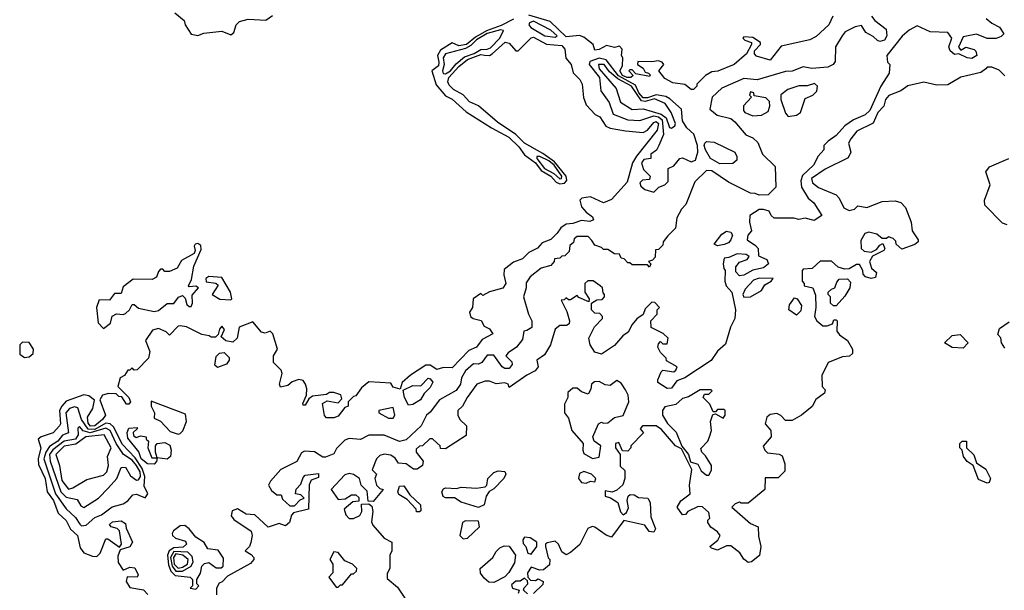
# Model space of a CAD drawing. Extents: x 2889633 to 3052318, y 540750 to 918690.
# Tile 481 of 656: x 2990332 to 2994822, y 778125 to 780729. Entities that reach past the tile are written whole.
import ezdxf

# ---------------------------------------------------------------- set-up
doc = ezdxf.new("R2010")
doc.units = 0

msp = doc.modelspace()

# ---------------------------------------------------------------- linework, layer by layer
at = {"layer": '0CON02XD'}
for points in [[(2991040.7, 780760.7), (2991082.5, 780725), (2991087.5, 780705), (2991115, 780662.5), (2991145, 780656.2)], [(2991145, 780656.2), (2991172.7, 780667.3), (2991255, 780676.2), (2991295, 780660), (2991308.8, 780671.2), (2991320, 780705), (2991335, 780720), (2991375, 780730.8), (2991455, 780727.5), (2991485, 780748.8)], [(2994217.5, 780745), (2994232.5, 780725), (2994283.3, 780685), (2994286.2, 780655), (2994276.7, 780635), (2994255, 780628.8), (2994243.9, 780633.9), (2994225, 780652.5), (2994190.7, 780670.7), (2994171.7, 780701.7), (2994143, 780697), (2994097, 780673), (2994082.5, 780655), (2994052.5, 780605), (2994051.7, 780538.3), (2994042.5, 780525), (2994018, 780512), (2993945, 780506.7), (2993905, 780513.3), (2993855, 780493.3), (2993825, 780492.5), (2993695, 780453.8), (2993635, 780460), (2993535, 780416.7), (2993490, 780375), (2993480, 780320), (2993513, 780293), (2993575, 780277.5), (2993593, 780263), (2993643.6, 780203.6), (2993675, 780190), (2993698.3, 780168.3), (2993720, 780115), (2993778.3, 780058.3), (2993780, 779965), (2993745, 779930), (2993705, 779927.5), (2993686.4, 779936.4), (2993665, 779937.5), (2993565, 779987.1), (2993489.5, 780039.5), (2993465, 780040), (2993411.7, 779988.3), (2993370, 779885), (2993350.8, 779865), (2993329.2, 779825), (2993322.5, 779777.5), (2993287.7, 779742.3), (2993267.5, 779715), (2993265, 779700), (2993245, 779680), (2993231.7, 779678.3), (2993230, 779645), (2993218.3, 779631.7), (2993200, 779625), (2993210, 779615), (2993205, 779600), (2993195, 779610), (2993125, 779610), (2993115, 779620), (2993105, 779620), (2993088.3, 779638.3), (2993075, 779640), (2993068.3, 779658.3), (2993045, 779660), (2993015, 779680), (2992995, 779680), (2992985, 779690), (2992955, 779700), (2992941.7, 779721.7), (2992925, 779740), (2992875, 779740), (2992861.7, 779728.3), (2992858.3, 779711.7), (2992841.7, 779698.3), (2992838.3, 779671.7), (2992818.3, 779651.7), (2992805, 779650), (2992795, 779640), (2992771.7, 779638.3), (2992770, 779625), (2992755, 779607.5), (2992710, 779595), (2992660, 779555), (2992642.5, 779527.5), (2992642.5, 779505), (2992630, 779465), (2992652.5, 779385), (2992667.5, 779355), (2992667.5, 779325), (2992645, 779310), (2992631.7, 779308.3), (2992625, 779270), (2992597.5, 779235), (2992560.7, 779209.3), (2992550, 779195), (2992577, 779167), (2992577.5, 779155), (2992565, 779137.5), (2992545, 779137.5), (2992532.5, 779145), (2992495, 779197.5), (2992465, 779197.5), (2992440, 779165), (2992425, 779157.5), (2992401.7, 779158.3), (2992365, 779126.7), (2992346.7, 779095), (2992342.5, 779065), (2992323, 779037), (2992247.5, 778995), (2992205, 778937.5), (2992187.5, 778925), (2992163.3, 778875), (2992095, 778811.2), (2992063.9, 778803.9), (2991995, 778833.3), (2991925, 778832.5), (2991886.4, 778813.6), (2991835, 778817.5), (2991815, 778810), (2991777.5, 778772.5), (2991765, 778747.5), (2991727, 778733), (2991715, 778732.5), (2991677, 778757), (2991630.7, 778759.3), (2991617, 778753), (2991596.4, 778713.6), (2991523.6, 778676.4), (2991476.7, 778623.3), (2991467.5, 778605), (2991480.7, 778580.7), (2991505, 778560), (2991525, 778560), (2991531.7, 778541.7), (2991565, 778510), (2991585, 778510), (2991611.7, 778538.3), (2991630, 778545), (2991615, 778560), (2991590, 778565), (2991593, 778587), (2991615, 778610), (2991625, 778640), (2991635, 778650), (2991695, 778657.5), (2991695, 778640), (2991661.7, 778628.3), (2991653, 778607), (2991650, 778495), (2991581.7, 778478.3), (2991572.5, 778467.5), (2991562.5, 778435), (2991545, 778420), (2991515, 778430), (2991465, 778412.5), (2991405, 778470), (2991365, 778472.5), (2991326.4, 778496.4), (2991301.7, 778488.3), (2991297.5, 778465), (2991308.3, 778448.3), (2991387.5, 778395), (2991392.5, 778375), (2991387, 778343), (2991380, 778325), (2991360, 778305), (2991388.3, 778288.3), (2991400, 778275), (2991400, 778265), (2991385, 778247.5), (2991280, 778190), (2991256.4, 778163.6), (2991241.7, 778158.3), (2991230, 778135), (2991230, 778105)], [(2994740, 780735), (2994765, 780713.3), (2994800, 780695), (2994820, 780665), (2994808.3, 780651.7), (2994785, 780642.5), (2994745, 780642.5), (2994695, 780662.5), (2994635, 780650), (2994613, 780603), (2994625, 780590), (2994647, 780603), (2994685, 780593.3), (2994693.3, 780585), (2994697.5, 780565), (2994675, 780552.5), (2994652.5, 780555), (2994615, 780572.5), (2994595, 780570), (2994575, 780587.5), (2994570, 780605), (2994582.5, 780645), (2994565, 780670), (2994485, 780674), (2994425, 780701.2), (2994388.3, 780681.7), (2994357, 780653), (2994287.5, 780565), (2994290, 780535), (2994300, 780525), (2994297.5, 780485), (2994260, 780425), (2994208.8, 780315), (2994187.5, 780295), (2994135, 780271.2), (2994095.7, 780244.3), (2994055, 780200), (2994020, 780175), (2994000, 780155), (2994000, 780135), (2993973.9, 780106.1), (2993952.5, 780065), (2993901.7, 780018.3), (2993893.9, 779993.9), (2993898, 779965), (2993927.5, 779915), (2993953.6, 779893.6), (2993990, 779835), (2993955, 779812.5), (2993915, 779823.3), (2993885, 779817.5), (2993863, 779823), (2993773.6, 779823.6), (2993760, 779835), (2993750, 779855), (2993725, 779862.5), (2993705, 779862.5), (2993662.5, 779835), (2993660, 779805), (2993670, 779765), (2993652.5, 779745), (2993650, 779725), (2993688.3, 779698.3), (2993700, 779685), (2993701.7, 779651.7), (2993740, 779635), (2993746.7, 779615), (2993725, 779596.7), (2993675, 779586.7), (2993635, 779563.3), (2993615, 779560), (2993598.3, 779578.3), (2993598.3, 779601.7), (2993615, 779622.5), (2993650, 779635), (2993658.3, 779648.3), (2993645, 779657.5), (2993605, 779660), (2993567, 779643), (2993545, 779640), (2993540, 779615), (2993543, 779593), (2993550, 779585), (2993547.5, 779535), (2993553.9, 779513.9), (2993580, 779485), (2993596.2, 779405), (2993593.8, 779365), (2993574.4, 779325.6), (2993551.2, 779248.8), (2993514.1, 779215.9), (2993485.7, 779174.3), (2993365.7, 779094.3), (2993329.5, 779080.5), (2993305, 779047.5), (2993285, 779046.7), (2993243, 779073), (2993242.5, 779085), (2993258.3, 779121.7), (2993265, 779130), (2993315, 779122.5), (2993325, 779130), (2993330, 779145), (2993281.7, 779171.7), (2993280, 779185), (2993255, 779210), (2993242.5, 779235), (2993245, 779250), (2993255, 779260), (2993265, 779250), (2993285, 779250), (2993290, 779275), (2993267, 779297), (2993212.5, 779325), (2993210, 779355), (2993240, 779385), (2993240, 779405), (2993250, 779415), (2993228.3, 779438.3), (2993215, 779440), (2993185, 779410), (2993176.4, 779383.6), (2993146.1, 779363.9), (2993125, 779337.5), (2993107.7, 779302.3), (2993083.6, 779286.4), (2993045, 779242.5), (2992985, 779202.5), (2992955, 779212.5), (2992933.3, 779245), (2992927.5, 779275), (2992953, 779327), (2992990, 779365), (2992990, 779375), (2992978.3, 779388.3), (2992955, 779390), (2992940, 779405), (2992940, 779435), (2992965, 779450), (2992988.3, 779451.7), (2993000, 779465), (2993000, 779475), (2992993, 779483), (2992990, 779505), (2992980, 779515), (2992947, 779537), (2992923, 779537), (2992910, 779525), (2992910, 779485), (2992930, 779455), (2992928.3, 779441.7), (2992881.7, 779461.7), (2992875, 779470), (2992845, 779450), (2992835, 779450), (2992825, 779460), (2992815, 779450), (2992801.7, 779448.3), (2992827, 779397), (2992840, 779355), (2992838.8, 779341.2), (2992826.7, 779333.3), (2992795, 779333.3), (2992773.9, 779316.1), (2992752.5, 779245), (2992725, 779200), (2992690, 779175), (2992697.5, 779145), (2992683, 779127), (2992645, 779107.5), (2992565, 779050), (2992560, 779065), (2992545, 779072.5), (2992505, 779066.7), (2992475, 779080), (2992455, 779080), (2992417.5, 779065), (2992373.3, 779005), (2992352.5, 778965), (2992330, 778945), (2992330, 778925), (2992340, 778905), (2992370, 778875), (2992368.3, 778831.7), (2992275, 778770), (2992251.7, 778771.7), (2992250, 778785), (2992237, 778797), (2992215, 778816.7), (2992203, 778817), (2992170, 778785), (2992155, 778782.5), (2992141.2, 778768.8), (2992140, 778755), (2992172.5, 778715), (2992170, 778695), (2992145, 778677.5), (2992128.3, 778678.3), (2992095, 778702.5), (2992060, 778705), (2992045, 778727.5), (2992025, 778742.5), (2991995, 778746.7), (2991975, 778740), (2991960, 778725), (2991940, 778675), (2991960, 778655), (2991952.5, 778635), (2991960, 778605), (2991975, 778590), (2991990, 778585), (2991945, 778530), (2991921.7, 778531.7), (2991917, 778577), (2991890, 778605), (2991882.5, 778635), (2991855, 778653.8), (2991835, 778658.8), (2991815, 778652.5), (2991752.5, 778585), (2991785, 778540), (2991817, 778543), (2991845, 778560), (2991865, 778560), (2991878.3, 778548.3), (2991878.3, 778531.7), (2991851.7, 778528.3), (2991812.5, 778495), (2991819.3, 778469.3), (2991835, 778453.3), (2991855, 778453.3), (2991883, 778467), (2991892.5, 778485), (2991891.7, 778518.3), (2991925, 778520), (2991938.3, 778508.3), (2991942.5, 778485), (2991937, 778437), (2991943, 778423), (2991995, 778362.5), (2992030, 778345), (2992030, 778305), (2992020, 778285), (2992020, 778225), (2992008.3, 778201.7), (2992008.3, 778178.3), (2992055, 778140), (2992095, 778080)], [(2992585, 780731.5), (2992527.7, 780702.3), (2992461.3, 780678.7), (2992410.4, 780649.6), (2992370, 780615), (2992335, 780610), (2992305, 780623.8), (2992250.7, 780589.3), (2992237.1, 780565), (2992244.3, 780535), (2992241.9, 780518.1), (2992211.4, 780495), (2992231.7, 780431.7)], [(2992775, 780648.8), (2992783.3, 780655), (2992755, 780681.2), (2992675, 780722), (2992656.7, 780715), (2992654, 780705), (2992662.7, 780692.7), (2992727.5, 780655), (2992775, 780648.8)], [(2994040, 780745), (2994022.5, 780705), (2993965, 780652.5), (2993935, 780637.5), (2993805, 780607.5), (2993755, 780544), (2993693, 780563), (2993683, 780573), (2993683, 780587), (2993710, 780615), (2993710, 780625), (2993675, 780647.5), (2993635, 780650), (2993630, 780645), (2993640, 780635), (2993670, 780625), (2993670, 780615), (2993646.4, 780573.6), (2993590, 780525), (2993516.2, 780493.8), (2993488.3, 780491.7), (2993460, 780475), (2993420, 780435), (2993420, 780425), (2993405, 780410), (2993395, 780410), (2993365, 780432.5), (2993310.7, 780440.7), (2993275, 780460), (2993247.5, 780495), (2993270, 780525), (2993262.5, 780535), (2993245, 780541.2), (2993215, 780536.2), (2993151.7, 780538.3), (2993150, 780525), (2993175, 780507.5), (2993185, 780490), (2993200, 780485), (2993207, 780477), (2993205, 780470), (2993142.5, 780482.5), (2993125, 780500), (2993115, 780500), (2993110, 780495), (2993130, 780475), (2993120, 780465), (2993102.5, 780465), (2993082, 780475), (2993068.8, 780495), (2993081.7, 780518.3), (2993082.5, 780555), (2993077.5, 780565), (2993080, 780595), (2993068.3, 780608.3), (2993045, 780602.5), (2993008.3, 780611.7), (2992975, 780592.5), (2992955, 780590), (2992947.5, 780615), (2992905, 780648.8), (2992885, 780656.7), (2992825, 780650), (2992750.8, 780720.8), (2992655, 780749.4)], [(2992275, 780482.5), (2992296.7, 780495), (2992322.7, 780527.3), (2992360.7, 780559.3), (2992405, 780574.6), (2992435, 780593.1), (2992465, 780594.3), (2992478.9, 780601.1), (2992522.5, 780645), (2992539.3, 780679.3), (2992525, 780682.5), (2992465, 780665.4), (2992415, 780636.9), (2992389.3, 780610.7), (2992365, 780597.1), (2992275, 780572.5), (2992263.1, 780555), (2992267.5, 780525), (2992261.2, 780495), (2992263.3, 780483.3), (2992275, 780482.5)], [(2992231.7, 780431.7), (2992275, 780381.2), (2992305, 780366), (2992368.3, 780308.3), (2992483.3, 780235), (2992562.5, 780192.5), (2992608.2, 780148.2), (2992635, 780112), (2992685.3, 780075.3), (2992711.2, 780041.2), (2992754.2, 780015), (2992778.2, 779988.2), (2992795, 779980), (2992817.1, 779982.9), (2992828.1, 779995), (2992824.5, 780015), (2992770.8, 780080.8), (2992718.8, 780118.8), (2992635, 780165.8), (2992595, 780205.7), (2992511.4, 780261.4), (2992425.3, 780335.3), (2992383.8, 780353.8), (2992355, 780385.6), (2992310.2, 780410.2), (2992290.4, 780430.4), (2992285.6, 780445), (2992288.9, 780465), (2992335, 780515.6), (2992375, 780547.5), (2992435, 780569.4), (2992452.5, 780567.5), (2992475, 780565.8), (2992487.6, 780572.4), (2992547, 780627), (2992565, 780622.5), (2992595, 780587.5), (2992605, 780586.7), (2992665, 780646.2), (2992675, 780649.2), (2992735, 780616.7), (2992805, 780611.2), (2992818.8, 780595), (2992823.6, 780553.6), (2992847.5, 780525), (2992856.4, 780486.4), (2992886.4, 780456.4), (2992897.5, 780435), (2992903.6, 780373.6), (2992915, 780340), (2992957, 780297), (2992977.5, 780285), (2993005, 780243.3), (2993025, 780233.8), (2993095, 780221.2), (2993175, 780213.8), (2993195.9, 780224.1), (2993225, 780260), (2993235, 780263.8), (2993245.7, 780255), (2993240, 780225), (2993144.6, 780105.4), (2993127.1, 780075), (2993102, 779988), (2993030.9, 779909.1), (2992995, 779893.8), (2992935, 779920), (2992896, 779914), (2992886.7, 779905), (2992894.5, 779874.5), (2992915, 779850), (2992945, 779830), (2992948.8, 779815), (2992932.3, 779807.7), (2992895, 779812.5), (2992855, 779798.8), (2992825, 779796.2), (2992800.8, 779779.2), (2992783.8, 779755), (2992755, 779726.2), (2992715, 779710), (2992693.9, 779686.1), (2992655, 779666.2), (2992625, 779637.5), (2992585, 779622.5), (2992541.7, 779588.3), (2992540, 779565), (2992548.8, 779525), (2992535, 779503.3), (2992475, 779487.5), (2992445, 779470), (2992435, 779480), (2992400, 779455), (2992396.7, 779415), (2992383.3, 779395), (2992387.5, 779375), (2992400, 779365), (2992436.4, 779356.4), (2992450.7, 779330.7), (2992475, 779317.5), (2992490, 779295), (2992440.7, 779269.3), (2992416.1, 779233.9), (2992380.6, 779219.4), (2992305, 779140), (2992265, 779142.5), (2992235, 779132.5), (2992205, 779152.5), (2992185, 779152.5), (2992115, 779107.5), (2992077, 779073), (2992067.5, 779042.5), (2992035, 779052.5), (2992025, 779070), (2991924.1, 779075.9), (2991891.7, 779048.3), (2991865, 779012.5), (2991855, 779010), (2991830, 778985), (2991830, 778965), (2991815, 778960), (2991785, 778920), (2991765, 778912.5), (2991731.7, 778911.7), (2991723, 778923), (2991713, 778977), (2991735, 778990), (2991785, 778980), (2991801.7, 778998.3), (2991796.4, 779016.4), (2991765, 779027.5), (2991745, 779027.5), (2991731.7, 779018.3), (2991668.3, 779011.7), (2991651.7, 778998.3), (2991635, 778970), (2991625, 778970), (2991623, 778977), (2991640, 779015), (2991642.5, 779045), (2991636.1, 779066.1), (2991625, 779082.5), (2991605, 779086.7), (2991575, 779076.2), (2991555, 779060), (2991521.7, 779051.7), (2991517.5, 779065), (2991530, 779115), (2991525, 779130), (2991490, 779165), (2991490, 779195), (2991507.5, 779225), (2991486.7, 779295), (2991475, 779307.5), (2991451.7, 779298.3), (2991435, 779302.5), (2991395, 779350), (2991333.6, 779326.4), (2991323.9, 779276.1), (2991305, 779257.5), (2991273, 779263), (2991251.7, 779281.7), (2991266.7, 779315), (2991255, 779330), (2991243, 779317), (2991238.3, 779291.7), (2991225, 779280), (2991205, 779280), (2991197, 779287), (2991163, 779293), (2991093, 779327), (2991065, 779332.5), (2991055, 779330), (2991015, 779290), (2991000, 779305), (2990965, 779320), (2990938.3, 779311.7), (2990906.2, 779265), (2990926.2, 779215), (2990920, 779185), (2990868.3, 779131.7), (2990855, 779130), (2990845, 779140), (2990835, 779130), (2990825, 779130), (2990810, 779105), (2990790, 779095), (2990780, 779055), (2990830, 779005), (2990837.5, 778985), (2990830, 778975), (2990820, 778975), (2990798.3, 779008.3), (2990785, 779010), (2990771.7, 779021.7), (2990737, 779023), (2990710, 779015), (2990697.5, 778995), (2990723.3, 778925), (2990710, 778905), (2990675.7, 778875), (2990655, 778874.5), (2990645, 778887.5), (2990642, 778915), (2990666.2, 778955), (2990673, 778993), (2990647.5, 779012.5), (2990625, 779016.7), (2990545, 778988.8), (2990524.4, 778965.6), (2990514, 778945), (2990518, 778885), (2990513.8, 778875), (2990485, 778843.3), (2990430, 778825), (2990417.5, 778815), (2990429.2, 778775), (2990417.1, 778725), (2990418.8, 778698.8), (2990448.6, 778635), (2990458, 778575), (2990487.1, 778535), (2990507.3, 778477.3), (2990544.2, 778444.2), (2990564.2, 778404.2), (2990596.2, 778375), (2990608.3, 778318.3), (2990625, 778296.7), (2990665, 778281.2), (2990685, 778280), (2990700, 778295), (2990725, 778360), (2990735, 778360), (2990788.3, 778321.7), (2990797.5, 778335), (2990787, 778397), (2990777, 778407), (2990750, 778415), (2990742.5, 778425), (2990755, 778437.5), (2990795, 778442.5), (2990815, 778430), (2990818.3, 778408.3), (2990846.7, 778345), (2990835, 778323.3), (2990790, 778310), (2990779.3, 778280.7), (2990781.2, 778251.2), (2990805, 778217.5), (2990835, 778231.2), (2990857.7, 778227.7), (2990872.5, 778195), (2990867.5, 778185), (2990823, 778187), (2990817.5, 778165), (2990835, 778137.5), (2990897, 778127), (2990916.2, 778106.2)], [(2993225, 779942.5), (2993247.5, 779965), (2993274, 779976), (2993289.3, 779990.7), (2993290, 780050), (2993315, 780062.5), (2993342.5, 780095), (2993355, 780098.8), (2993395, 780080), (2993415, 780087.5), (2993424.2, 780125), (2993423.1, 780155), (2993406.2, 780206.2), (2993374.2, 780235), (2993355, 780267.5), (2993350.7, 780320.7), (2993297.3, 780367.3), (2993278.3, 780378.3), (2993235, 780385.8), (2993195, 780371.6), (2993175, 780373.1), (2993156.2, 780395), (2993140.2, 780430.2), (2993062.5, 780472.5), (2993006.4, 780546.4), (2992975, 780553.3), (2992931.7, 780538.3), (2992930, 780525), (2992976.2, 780465), (2992982.5, 780405), (2993020.7, 780350.7), (2993038.3, 780298.3), (2993105, 780271.2), (2993160.7, 780269.3), (2993225, 780289.5), (2993245, 780285.5), (2993261.9, 780271.9), (2993268.8, 780205), (2993247.5, 780155), (2993236.4, 780133.6), (2993210, 780115), (2993210, 780095), (2993178.3, 780091.7), (2993167.5, 780075), (2993177.5, 780045), (2993207.5, 780015), (2993205, 780000), (2993173, 779997), (2993160, 779985), (2993165, 779970), (2993183.9, 779953.9), (2993225, 779942.5)], [(2993305, 780233.3), (2993320, 780245), (2993322.5, 780255), (2993303.8, 780305), (2993276.4, 780346.4), (2993227.7, 780367.7), (2993185, 780356.1), (2993168.8, 780358.8), (2993123.1, 780425), (2993059.6, 780459.6), (2993021.7, 780491.7), (2992998, 780525), (2992972, 780525), (2992975.7, 780505), (2993052, 780415), (2993072.3, 780352.3), (2993125, 780318.8), (2993175, 780322), (2993257.7, 780297.7), (2993280.9, 780280.9), (2993295, 780237.5), (2993305, 780233.3)], [(2994825, 780472.5), (2994798.3, 780498.3), (2994765, 780512.5), (2994745, 780512.5), (2994737.5, 780505), (2994715, 780487.5), (2994625, 780466.7), (2994565, 780431.2), (2994515, 780430), (2994455, 780443.3), (2994383, 780427), (2994350, 780405), (2994296.4, 780383.6), (2994281.2, 780365), (2994273.3, 780335), (2994246.2, 780305), (2994223.9, 780256.1), (2994149.3, 780220.7), (2994122.5, 780185), (2994112.5, 780165), (2994123.3, 780125), (2994111.2, 780098.8), (2994005, 780046.2), (2993943.3, 780005), (2993947.5, 779985), (2993975, 779962.5), (2994055, 779930), (2994070, 779915), (2994090.7, 779870.7), (2994115, 779857.5), (2994140, 779865), (2994155, 779880), (2994195, 779872.5), (2994265, 779900), (2994325, 779902.5), (2994350, 779895), (2994371.7, 779871.7), (2994397.5, 779805), (2994402.5, 779765), (2994430, 779725), (2994430, 779715), (2994415, 779702.5), (2994355, 779682.5), (2994330, 779705), (2994328.3, 779718.3), (2994315, 779730), (2994295, 779737.5), (2994285, 779730), (2994265, 779730), (2994240.7, 779750.7), (2994205, 779760), (2994187, 779753), (2994168.3, 779721.7), (2994170, 779685), (2994183, 779673), (2994215, 779667.5), (2994239.3, 779680.7), (2994255, 779700), (2994268.3, 779708.3), (2994277.5, 779685), (2994272.5, 779675), (2994220.7, 779649.3), (2994207.5, 779625), (2994217.5, 779595), (2994240, 779575), (2994235, 779552.5), (2994215, 779547.5), (2994190, 779555), (2994178.3, 779568.3), (2994177.5, 779585), (2994161.7, 779611.7), (2994148.3, 779611.7), (2994115, 779592.5), (2994095, 779590), (2994065, 779600), (2994035, 779626.7), (2993983, 779627), (2993947, 779593), (2993905, 779590), (2993900, 779585), (2993900, 779535), (2993910, 779525), (2993910, 779515), (2993950, 779505), (2993961.7, 779471.7), (2993963.3, 779415), (2993956.7, 779375), (2993967.5, 779355), (2993995, 779332.5), (2994015, 779332.5), (2994038.3, 779341.7), (2994045, 779360), (2994055, 779360), (2994060, 779355), (2994058.3, 779308.3), (2994070.7, 779290.7), (2994107.5, 779265), (2994130, 779225), (2994130, 779205), (2994117, 779193), (2994085, 779190), (2994020, 779165), (2993990, 779105), (2993992.5, 779055), (2994005, 779040), (2994003.3, 779025), (2993963.6, 778996.4), (2993946.4, 778963.6), (2993897.5, 778925), (2993855, 778900), (2993825, 778900), (2993803, 778923), (2993785, 778931.2), (2993755, 778927.5), (2993740, 778915), (2993732, 778885), (2993757.5, 778855), (2993760, 778825), (2993723, 778783), (2993730, 778765), (2993743, 778753), (2993796.4, 778746.4), (2993809.3, 778739.3), (2993821.7, 778701.7), (2993821.7, 778668.3), (2993791.7, 778638.3), (2993731.7, 778638.3), (2993730, 778585), (2993655, 778522.5), (2993623, 778523), (2993615, 778527.5), (2993595, 778520), (2993580, 778505), (2993665, 778430), (2993700, 778415), (2993701.7, 778371.7), (2993712.5, 778325), (2993706.1, 778283.9), (2993670, 778255), (2993655, 778252.5), (2993635, 778267.5), (2993616.4, 778296.4), (2993575, 778327.5), (2993555, 778327.5), (2993515, 778307.5), (2993487, 778317), (2993480, 778325), (2993516.4, 778353.6), (2993526.7, 778375), (2993515, 778392.5), (2993483.6, 778413.6), (2993470, 778435), (2993470, 778445), (2993480, 778455), (2993475, 778480), (2993446.1, 778506.1), (2993427, 778507), (2993380, 778485), (2993368.3, 778471.7), (2993355, 778470), (2993330, 778505), (2993347, 778533), (2993390, 778565), (2993387.5, 778605), (2993397, 778677), (2993350, 778770), (2993322.5, 778785), (2993259.3, 778859.3), (2993235, 778876.2), (2993172.5, 778875), (2993162.5, 778862.5), (2993177, 778843), (2993120, 778785), (2993120, 778775), (2993105, 778760), (2993081.7, 778761.7), (2993065, 778800), (2993050, 778795), (2993050, 778775), (2993070, 778745), (2993071.2, 778691.2), (2993091.7, 778671.7), (2993092.5, 778635), (2993083, 778607), (2993055, 778582.5), (2993035, 778572.5), (2993001.7, 778578.3), (2993002.5, 778555), (2993027, 778547), (2993060, 778525), (2993073, 778483), (2993085, 778470), (2993099.3, 778480.7), (2993109.3, 778500.7), (2993102.5, 778535), (2993107.5, 778555), (2993117, 778563), (2993135, 778560)], [(2993837.5, 780287.5), (2993875, 780293.3), (2993892.5, 780305), (2993915, 780370), (2993950, 780385), (2993967, 780403), (2993970, 780425), (2993957, 780437), (2993923, 780427), (2993885, 780427.5), (2993835, 780410), (2993803.9, 780386.1), (2993803.3, 780365), (2993825, 780302.5), (2993837.5, 780287.5)], [(2993675, 780290), (2993715, 780292.5), (2993745, 780310), (2993753.3, 780335), (2993752.5, 780355), (2993735, 780372.5), (2993681.7, 780381.7), (2993680, 780395), (2993665, 780400), (2993660, 780385), (2993670, 780375), (2993633.8, 780336.2), (2993632.5, 780315), (2993640, 780305), (2993675, 780290)], [(2993525, 780071.2), (2993482.5, 780095), (2993460, 780135), (2993454, 780155), (2993457.5, 780165), (2993465, 780172.5), (2993499.3, 780169.3), (2993594, 780124), (2993603.3, 780105), (2993602.5, 780087.5), (2993585, 780072.5), (2993525, 780071.2)], [(2992795, 780003.1), (2992802.5, 780005), (2992804, 780015), (2992769.1, 780065), (2992745, 780084.5), (2992705, 780104), (2992690, 780105), (2992691.2, 780095), (2992725, 780050), (2992767.8, 780027.8), (2992795, 780003.1)], [(2994835, 779792.5), (2994815, 779800), (2994733, 779883), (2994732.5, 779905), (2994757.5, 779975), (2994737.5, 780035), (2994755, 780057.5), (2994842.5, 780095)], [(2993515, 779697.5), (2993500, 779705), (2993535, 779750), (2993555, 779763.3), (2993575, 779760), (2993583.3, 779745), (2993576.1, 779723.9), (2993565, 779710), (2993545, 779703.8), (2993515, 779697.5)], [(2990715, 779320), (2990746.2, 779343.8), (2990753.6, 779376.4), (2990773.6, 779386.4), (2990803.9, 779383.9), (2990815, 779388.8), (2990833.8, 779405), (2990845, 779430), (2990855, 779430), (2990875, 779413.3), (2990945, 779396.7), (2990965, 779402.5), (2991005, 779433.3), (2991036, 779434), (2991057, 779463), (2991075, 779470), (2991087.5, 779457.5), (2991095, 779430), (2991105, 779420), (2991115, 779420), (2991120, 779435), (2991118.3, 779471.7), (2991147.5, 779505), (2991135, 779512.5), (2991105, 779510), (2991102.5, 779515), (2991116.4, 779543.6), (2991125.9, 779604.1), (2991159.3, 779680.7), (2991158.8, 779698.8), (2991145, 779707.5), (2991132.5, 779705), (2991127.5, 779695), (2991132.5, 779675), (2991128.3, 779661.7), (2991070.7, 779629.3), (2991050, 779595), (2991015, 779580), (2990995, 779580), (2990985, 779590), (2990975, 779590), (2990965, 779580), (2990956.4, 779553.6), (2990936.4, 779543.6), (2990850, 779545), (2990805, 779510), (2990795, 779480), (2990765, 779480), (2990741.7, 779448.3), (2990695, 779450), (2990682.5, 779415), (2990690, 779345), (2990715, 779320)], [(2991295, 779450), (2991300, 779455), (2991293.8, 779485), (2991255, 779552.5), (2991195, 779557.5), (2991181.7, 779548.3), (2991183, 779533), (2991227, 779527), (2991237.5, 779517.5), (2991210, 779475), (2991245, 779453.3), (2991295, 779450)], [(2993635, 779462.5), (2993665, 779463.8), (2993715, 779493.3), (2993730.7, 779519.3), (2993760, 779535), (2993768.3, 779548.3), (2993705, 779550), (2993679.5, 779540.5), (2993641.2, 779498.8), (2993630, 779475), (2993635, 779462.5)], [(2994055, 779422.5), (2994043, 779423), (2994030, 779435), (2994030, 779465), (2994020, 779475), (2994020, 779485), (2994035, 779500), (2994050, 779505), (2994058.3, 779531.7), (2994070, 779545), (2994107, 779547), (2994121.7, 779531.7), (2994117.5, 779505), (2994095, 779467.5), (2994055, 779422.5)], [(2993875, 779380), (2993840, 779405), (2993843, 779427), (2993865, 779460), (2993877.5, 779455), (2993897.5, 779425), (2993895, 779400), (2993875, 779380)], [(2994825, 779230), (2994810, 779255), (2994807, 779277), (2994793, 779293), (2994800.7, 779319.3), (2994845, 779350)], [(2994635, 779230), (2994585, 779232.5), (2994550, 779255), (2994585, 779287.5), (2994621.7, 779291.7), (2994657.5, 779255), (2994635, 779230)], [(2990355, 779186.7), (2990375, 779191.2), (2990393.3, 779205), (2990396, 779226), (2990376.1, 779256.1), (2990345, 779256.7), (2990332.5, 779245), (2990333, 779203), (2990355, 779186.7)], [(2991235, 779142.5), (2991222.5, 779152.5), (2991228.3, 779191.7), (2991243, 779207), (2991265, 779210), (2991287, 779187), (2991287.5, 779175), (2991275, 779157.5), (2991235, 779142.5)], [(2992105, 778970), (2992087.5, 779005), (2992081.7, 779038.3), (2992125, 779060), (2992161.7, 779058.3), (2992195, 779092.5), (2992205, 779090), (2992216.7, 779075), (2992205, 779050), (2992177, 779023), (2992160, 778995), (2992125, 778972.5), (2992105, 778970)], [(2992945, 778726.7), (2992975, 778732.5), (2992982.5, 778785), (2992952.5, 778805), (2992946.7, 778825), (2992972.5, 778885), (2992985, 778892.5), (2992995, 778887.5), (2993015, 778890), (2993045, 778913.3), (2993085, 778922.5), (2993110, 778985), (2993107.5, 779015), (2993095, 779040), (2993075, 779070), (2993055, 779082.5), (2993025, 779060), (2993003, 779063), (2992975, 779077.5), (2992953, 779077), (2992940, 779065), (2992937, 779043), (2992925, 779020), (2992895, 779030), (2992875, 779047.5), (2992855, 779047.5), (2992831.7, 779028.3), (2992832.5, 779005), (2992817.5, 778975), (2992817.5, 778935), (2992835, 778910), (2992850, 778855), (2992902.5, 778795), (2992900, 778765), (2992905, 778750), (2992945, 778726.7)], [(2993475, 778650), (2993487, 778673), (2993487.5, 778695), (2993459.3, 778739.3), (2993442.5, 778755), (2993438.3, 778771.7), (2993470, 778805), (2993477.5, 778825), (2993487.5, 778855), (2993482.5, 778895), (2993493, 778927), (2993505, 778930), (2993540, 778910), (2993550, 778925), (2993550, 778945), (2993545, 778950), (2993515, 778950), (2993505, 778940), (2993495, 778940), (2993480, 778975), (2993450, 779005), (2993455, 779020), (2993475, 779020), (2993490, 779035), (2993485, 779040), (2993435, 779040), (2993381.7, 779008.3), (2993355, 779000), (2993325, 778972.5), (2993275, 778962.5), (2993264.2, 778945.8), (2993263.8, 778925), (2993287, 778887), (2993326.1, 778846.1), (2993352.5, 778782.5), (2993382.5, 778745), (2993391.7, 778711.7), (2993425, 778700), (2993440.7, 778670.7), (2993465, 778650), (2993475, 778650)], [(2991055, 778837.5), (2991065, 778840), (2991077, 778853), (2991092.5, 778895), (2991088.3, 778928.3), (2990931.7, 778988.3), (2990932.5, 778965), (2990946.7, 778935), (2990945, 778910), (2990975, 778897.5), (2991019.3, 778849.3), (2991055, 778837.5)], [(2990615, 778420), (2990635, 778422.5), (2990675, 778457.5), (2990705, 778470), (2990753.9, 778506.1), (2990805, 778520), (2990825, 778533.3), (2990848.8, 778561.2), (2990865, 778563.8), (2990905, 778547.5), (2990916.7, 778565), (2990899.7, 778599.7), (2990902.5, 778645), (2990891.6, 778681.6), (2990859.4, 778729.4), (2990800.9, 778790.9), (2990760.5, 778870.5), (2990744.5, 778884.5), (2990725, 778888.1), (2990675, 778859.3), (2990645, 778860.4), (2990614.4, 778905), (2990597, 778957), (2990582.5, 778962.5), (2990560, 778955), (2990542.5, 778935), (2990555.8, 778844.2), (2990527, 778833), (2990505.7, 778805), (2990469.1, 778780.9), (2990451.1, 778755), (2990443.1, 778725), (2990495.7, 778565), (2990545, 778496.7), (2990587.7, 778457.7), (2990607, 778427), (2990615, 778420)], [(2992035, 778910), (2992042.5, 778925), (2992035, 778960), (2991970, 778945), (2991970, 778935), (2992015, 778910), (2992035, 778910)], [(2990625, 778503.3), (2990692.5, 778545), (2990737.7, 778592.3), (2990776.2, 778635), (2990795, 778686.2), (2990815, 778686.7), (2990837.9, 778647.9), (2990865, 778627.5), (2990875, 778628.8), (2990883.3, 778645), (2990881.8, 778665), (2990865, 778694.3), (2990845, 778718.6), (2990805.5, 778745.5), (2990773.1, 778795), (2990745, 778854), (2990725.4, 778865.4), (2990654, 778844), (2990622.5, 778852.5), (2990605, 778872.5), (2990597.5, 778865), (2990598.6, 778835), (2990587.5, 778815), (2990535, 778805.7), (2990483.4, 778766.6), (2990468.9, 778745), (2990471.4, 778715), (2990520.8, 778575), (2990545, 778550), (2990595, 778540), (2990610.7, 778510.7), (2990625, 778503.3)], [(2990945, 778700), (2990915, 778702.5), (2990886.7, 778725), (2990876.2, 778756.2), (2990825, 778820), (2990823.3, 778845), (2990830, 778865), (2990868.3, 778868.3), (2990868.3, 778861.7), (2990850, 778845), (2990851.7, 778831.7), (2990863, 778823), (2990885, 778830), (2990910, 778825), (2990910, 778815), (2990920, 778805), (2990917.5, 778775), (2990935, 778730), (2990960, 778730), (2990952.5, 778755), (2990952.5, 778785), (2990960, 778795), (2990995, 778798.8), (2991017.5, 778787.5), (2991024, 778765), (2991020, 778735), (2991005, 778723.8), (2990960, 778730), (2990956.7, 778713.3), (2990945, 778700)], [(2990555, 778586.2), (2990575, 778592), (2990639.3, 778630.7), (2990715, 778650), (2990730, 778665), (2990737.5, 778695), (2990732.5, 778735), (2990750, 778775), (2990717.5, 778835), (2990634.5, 778825.5), (2990587.9, 778792.1), (2990535, 778782.9), (2990498, 778745), (2990514, 778695), (2990525, 778626.2), (2990555, 778586.2)], [(2994745, 778613.3), (2994705, 778630), (2994680, 778695), (2994653, 778713), (2994636.7, 778735), (2994630, 778765), (2994620, 778775), (2994620, 778795), (2994630, 778805), (2994650, 778805), (2994650, 778775), (2994683.8, 778743.8), (2994696.4, 778706.4), (2994737.5, 778677.5), (2994760, 778635), (2994753, 778617), (2994745, 778613.3)], [(2992425, 778503.3), (2992345, 778527.5), (2992315, 778547.5), (2992275, 778547.5), (2992263, 778553), (2992257.5, 778575), (2992265, 778587.5), (2992275, 778592.5), (2992325, 778590), (2992345, 778596.2), (2992415, 778591.2), (2992455, 778597.5), (2992462.5, 778605), (2992466.7, 778635), (2992495, 778662.5), (2992515, 778670), (2992545, 778666.7), (2992550, 778655), (2992540, 778635), (2992495, 778587.5), (2992473.3, 778576.7), (2992460, 778555), (2992450, 778515), (2992425, 778503.3)], [(2992915, 778613.8), (2992935, 778622.5), (2992955, 778620), (2992960, 778635), (2992940, 778655), (2992905, 778666.7), (2992885, 778657.5), (2992880, 778635), (2992895, 778616.7), (2992915, 778613.8)], [(2992155, 778482.5), (2992142.5, 778482.5), (2992140, 778495), (2992099.3, 778539.3), (2992061.7, 778561.7), (2992056.7, 778575), (2992065, 778600), (2992085, 778602.5), (2992111.2, 778561.2), (2992160, 778515), (2992161.7, 778488.3), (2992155, 778482.5)], [(2993135, 778560), (2993155, 778548.8), (2993197.5, 778545), (2993207.5, 778525), (2993210.7, 778460.7), (2993232.5, 778405), (2993225, 778390), (2993203.6, 778393.6), (2993182.5, 778422.5), (2993087, 778443), (2993031.7, 778368.3), (2993006.4, 778376.4), (2992955, 778413.3), (2992943.3, 778416.7), (2992923.3, 778406.7), (2992886.4, 778333.6), (2992845, 778297.5), (2992825, 778287.5), (2992805, 778300), (2992790, 778335), (2992775, 778350), (2992738.3, 778341.7), (2992730, 778335), (2992730, 778325), (2992743, 778273), (2992750, 778265), (2992748.3, 778241.7), (2992721.7, 778218.3), (2992705, 778217.5), (2992665, 778230), (2992647.5, 778205), (2992650, 778185), (2992661.7, 778171.7), (2992685, 778170), (2992697, 778177), (2992720, 778165), (2992718.3, 778151.7), (2992675, 778110)], [(2992355, 778360), (2992375, 778362.5), (2992430, 778415), (2992425, 778440), (2992365, 778442.5), (2992352.5, 778435), (2992340, 778375), (2992355, 778360)], [(2991135, 778130), (2991150, 778145), (2991140, 778155), (2991140, 778175), (2991157, 778203), (2991162.5, 778235), (2991175, 778247.5), (2991195, 778252.5), (2991228.3, 778228.3), (2991251.7, 778228.3), (2991260, 778235), (2991261.7, 778271.7), (2991238.3, 778308.3), (2991190, 778315), (2991173, 778343), (2991135, 778367.5), (2991105.9, 778405.9), (2991085, 778421.2), (2991065, 778420), (2991033.6, 778396.4), (2991027.5, 778385), (2991030, 778375), (2991043.2, 778363.2), (2991088.8, 778348.8), (2991093.8, 778335), (2991078.3, 778321.7), (2991035, 778318.5), (2991014.7, 778305.3), (2991006.2, 778285), (2991010.9, 778240.9), (2991022.4, 778212.4), (2991042.2, 778192.2), (2991110, 778185), (2991120, 778175), (2991120, 778145), (2991110, 778135), (2991135, 778130)], [(2992665, 778290), (2992690, 778325), (2992690, 778345), (2992660, 778365), (2992635, 778367.5), (2992627.5, 778355), (2992628.3, 778338.3), (2992640, 778325), (2992650, 778295), (2992665, 778290)], [(2991075, 778212.7), (2991115, 778235.8), (2991123.5, 778255), (2991119.4, 778279.4), (2991099.1, 778299.1), (2991035, 778302.9), (2991020, 778275), (2991027.2, 778235), (2991045, 778212.9), (2991075, 778212.7)], [(2991785, 778140), (2991795, 778150), (2991805, 778150), (2991845, 778200), (2991855, 778200), (2991868.3, 778211.7), (2991870, 778225), (2991850, 778245), (2991815, 778260), (2991785, 778297.5), (2991765, 778300), (2991747.5, 778265), (2991760, 778245), (2991760, 778205), (2991742.5, 778185), (2991775, 778140), (2991785, 778140)], [(2992495, 778161.2), (2992472.3, 778162.3), (2992450, 778180), (2992433.6, 778203.6), (2992432.5, 778225), (2992490, 778275), (2992505, 778302.5), (2992521.7, 778318.3), (2992541.7, 778328.3), (2992565, 778326.2), (2992594, 778285), (2992589.5, 778250.5), (2992563.8, 778206.2), (2992544.2, 778185.8), (2992495, 778161.2)], [(2991055, 778226.4), (2991075, 778230.9), (2991098.1, 778245), (2991100.6, 778265), (2991076.2, 778285), (2991045, 778290.9), (2991033.3, 778275), (2991036.2, 778245), (2991055, 778226.4)], [(2992648.3, 778108.3), (2992630, 778125), (2992633, 778137), (2992650, 778155), (2992648.3, 778168.3), (2992635, 778180), (2992615, 778167.5), (2992595, 778166.2), (2992575, 778150), (2992580, 778135), (2992610, 778125), (2992605, 778110)]]:
    msp.add_lwpolyline(points, dxfattribs=at)

doc.saveas('drawing.dxf')
